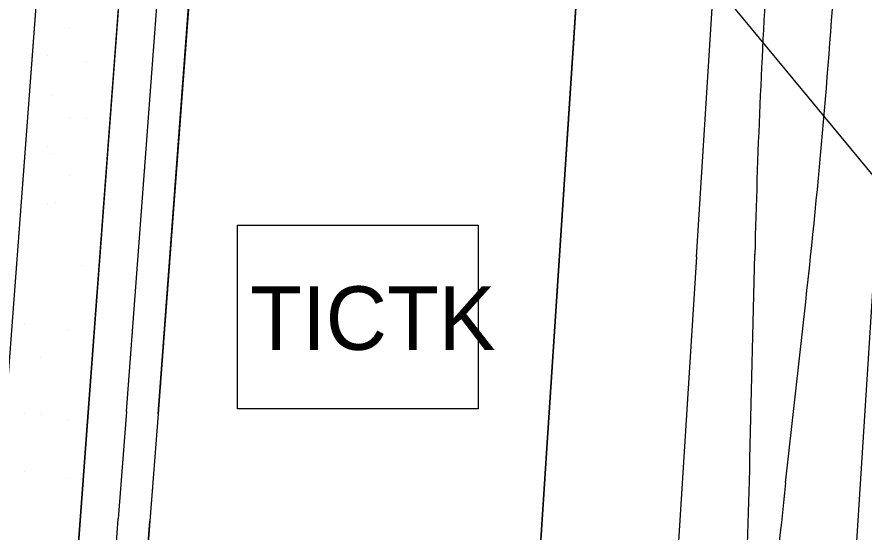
# Model space of a CAD drawing. Extents: x 419109 to 421295, y 4452223 to 4457798.
# Drawn here: x 419964.5 to 420098, y 4453061.8 to 4453142.9 of the extents above; entities that cross this region are included whole.
import ezdxf

# ---------------------------------------------------------------- set-up
doc = ezdxf.new("R2010")
doc.units = 0
for name, color, linetype in [('ADAKENARI', 7, 'Continuous'), ('Default', 7, 'Continuous'), ('KALDIRIM', 7, 'Continuous'), ('LJ_SEMBOL', 7, 'Continuous'), ('PL_AYA_PARK_DINLENME', 7, 'Continuous'), ('PL_TURZM', 7, 'Continuous'), ('RAYLI_TOPLU_TAŞIMA_HATTI', 7, 'Continuous'), ('SN_3_DERECE_KAYNAK_KORUMA', 7, 'Continuous'), ('TR_PARKALANI', 7, 'Continuous'), ('TR_TİC_TURIZM_K', 7, 'Continuous')]:
    doc.layers.add(name, color=color, linetype=linetype)

# ---------------------------------------------------------------- blocks, each defined once
blk = doc.blocks.new('POINT_DISPLAY')
at = {"layer": 'Default'}
blk.add_line((0, 0), (0, 0), dxfattribs=at)

msp = doc.modelspace()

# ---------------------------------------------------------------- linework, layer by layer
at = {"layer": 'ADAKENARI'}
for p, q in [((419986.73, 4453080.4), (419995.79, 4453200.97)), ((420056, 4453197.15), (420048.11, 4453076.62)), ((419970.43, 4453183.76), (419962.86, 4453083.01)), ((419983.39, 4453182.79), (419975.82, 4453082.03)), ((419975.82, 4453082.03), (419974.49, 4453064.27)), ((419986.73, 4453080.4), (419985.45, 4453063.45)), ((420048.11, 4453076.62), (420047, 4453059.66)), ((419974.49, 4453064.27), (419966.18, 4452953.73)), ((419976.88, 4452949.39), (419985.45, 4453063.45))]:
    msp.add_line(p, q, dxfattribs=at)
at = {"layer": 'KALDIRIM'}
for p, q in [((419981.74, 4453080.77), (419990.8, 4453201.34)), ((420071.57, 4453105.12), (420075.56, 4453167.83)), ((420101.75, 4453138.55), (420078.39, 4452771.79)), ((420071.57, 4453105.12), (420060.08, 4452924.78)), ((419981.74, 4453080.77), (419980.47, 4453063.82)), ((419971.71, 4452947.29), (419980.47, 4453063.82))]:
    msp.add_line(p, q, dxfattribs=at)
at = {"layer": 'LJ_SEMBOL'}
msp.add_lwpolyline([(419999.24, 4453110.08), (420037.17, 4453110.08), (420037.17, 4453081.14), (419999.24, 4453081.14)], close=True, dxfattribs=at)
at = {"layer": 'PL_AYA_PARK_DINLENME'}
for points in [[(419983.01, 4453351.15), (419982.03, 4453338.17), (419980.29, 4453314.96), (419972.38, 4453209.67), (419970.43, 4453183.76), (419962.86, 4453083.01), (419961.52, 4453065.24), (419953.41, 4452957.36)], [(419966.18, 4452953.73), (419974.49, 4453064.27), (419975.82, 4453082.03), (419983.39, 4453182.79), (419985.34, 4453208.69), (419993.32, 4453314.84), (419995, 4453337.2), (419995.97, 4453350.18)]]:
    msp.add_lwpolyline(points, dxfattribs=at)
at = {"layer": 'PL_TURZM'}
msp.add_lwpolyline([(420040.33, 4452957.57), (420047, 4453059.66), (420048.11, 4453076.62), (420056, 4453197.15), (420056.42, 4453203.64), (419996.28, 4453207.45), (419995.79, 4453200.97), (419986.73, 4453080.4), (419985.45, 4453063.45), (419977.78, 4452961.28), (420040.33, 4452957.57)], dxfattribs=at)
at = {"layer": 'RAYLI_TOPLU_TAŞIMA_HATTI'}
for p, q in [((420080, 4453073.27), (420080.76, 4453105.51)), ((420085.62, 4453069.51), (420088.78, 4453098.02))]:
    msp.add_line(p, q, dxfattribs=at)
for centre, start, end in [((418896.09, 4453230.27), 353.6725, 356.39423), ((421280.43, 4453077.21), 176.39423, 178.64886), ((418880.33, 4453101.56), 356.07395, 358.64886), ((421278.31, 4452937.26), 173.6725, 176.07396)]:
    msp.add_arc(centre, 1200, start, end, dxfattribs=at)
at = {"layer": 'SN_3_DERECE_KAYNAK_KORUMA'}
msp.add_lwpolyline([(420357.81, 4452232.59), (420364.57, 4452258.77), (420388.14, 4452395.87), (420395.04, 4452520.02), (420383.4, 4452655.62), (420344.11, 4452773.22), (420290.77, 4452875.07), (420213.22, 4452980.45), (420010.57, 4453225.26), (419772.92, 4453473.96), (419554.68, 4453657.1), (419332.55, 4453805.23), (419159.82, 4453894.89), (419126.5, 4453906.07)], dxfattribs=at)
at = {"layer": 'TR_TİC_TURIZM_K'}
for points in [[(419996.28, 4453207.45), (419995.79, 4453200.97), (419986.73, 4453080.4), (419985.45, 4453063.45), (419977.78, 4452961.28), (420040.33, 4452957.57), (420047, 4453059.66), (420048.11, 4453076.62), (420056, 4453197.15), (420056.42, 4453203.64), (419996.28, 4453207.45)], [(419999.24, 4453081.14), (419999.24, 4453110.08), (420037.17, 4453110.08), (420037.17, 4453081.14), (419999.24, 4453081.14)]]:
    msp.add_lwpolyline(points, dxfattribs=at)

# ---------------------------------------------------------------- block references
at = {"layer": 'TR_PARKALANI', "xscale": 0.1, "yscale": 0.10000000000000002}
for p in [(419972.78, 4453141.3), (419979.68, 4453140.18), (419969.26, 4453136.78), (419975.4, 4453135.92), (419969.9, 4453130.48), (419972.78, 4453127.01), (419975.4, 4453126.89), (419969.26, 4453122.49), (419969.9, 4453121.45), (419972.78, 4453117.98), (419969.26, 4453113.47), (419970.51, 4453113.73), (419974.79, 4453103.7), (419965.63, 4453094.67), (419972.54, 4453093.54), (419968.26, 4453089.29), (419965.63, 4453080.38), (419968.26, 4453080.26), (419972.54, 4453079.25), (419965.63, 4453071.35), (419972.54, 4453070.23)]:
    msp.add_blockref('POINT_DISPLAY', p, dxfattribs=at)

# ---------------------------------------------------------------- texts
at = {"layer": 'LJ_SEMBOL'}
msp.add_text('TICTK', height=10, dxfattribs=at).set_placement((420001.26, 4453090.46))

doc.saveas('drawing.dxf')
